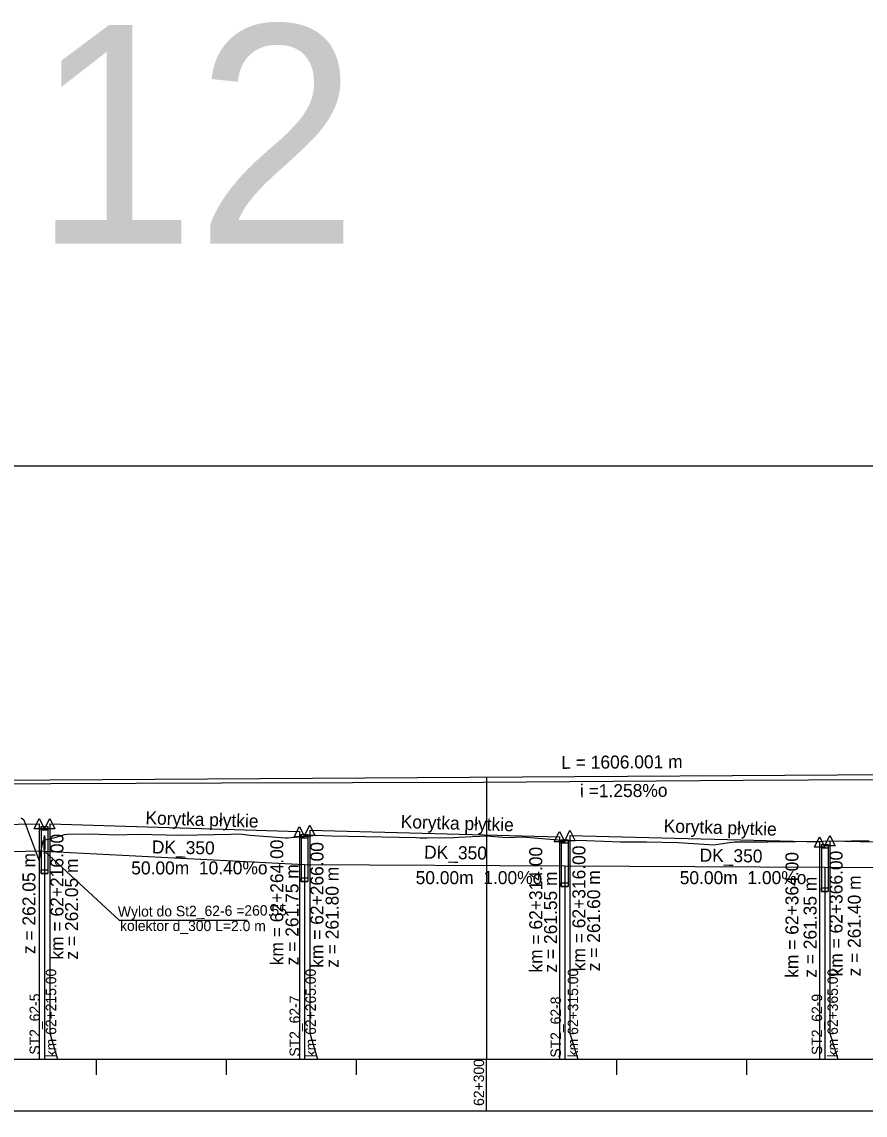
# Model space of a CAD drawing. Extents: x 6445630 to 6518227, y 5499240 to 5511716.
# Drawn here: x 6461441.9 to 6461604, y 5508580.5 to 5508790.7 of the extents above; entities that cross this region are included whole.
import ezdxf

# ---------------------------------------------------------------- set-up
doc = ezdxf.new("R2010")
doc.units = 0
for name, color, linetype in [('TOR_PROF-drenaze', 7, 'Continuous'), ('TOR_PROF-drenokolektory', 7, 'Continuous'), ('TOR_PROF-obiekty+opisy', 7, 'Continuous'), ('TOR_PROF-opisy glowne', 7, 'Continuous'), ('TOR_PROF-opisy pomocnicze', 7, 'Continuous'), ('TOR_PROF-rowy otwarte', 7, 'Continuous'), ('TOR_PROF-studnie i osadniki', 7, 'Continuous'), ('TOR_PROF-tabelka-pochylenia proj T1', 7, 'Continuous'), ('TOR_PROF-tor istniejacy T2', 7, 'Continuous'), ('TOR_PROF-tor projektowany', 7, 'Continuous'), ('TOR_PROF-uklad odniesienia', 7, 'Continuous'), ('TOR_PS_ODW-drenaze', 7, 'Continuous'), ('TOR_RAMKI-dodatkowe3', 7, 'Continuous'), ('TOR_RAMKI-MASKA WYCIECIA', 7, 'Continuous')]:
    doc.layers.add(name, color=color, linetype=linetype)

msp = doc.modelspace()

# ---------------------------------------------------------------- linework, layer by layer
at = {"layer": 'TOR_PROF-drenaze'}
msp.add_lwpolyline([(6461446.21, 5508631.29), (6461391.21, 5508630.29)], dxfattribs=at)
at = {"layer": 'TOR_PROF-drenokolektory'}
for points in [[(6461446.21, 5508631.29), (6461496.21, 5508628.69), (6461546.21, 5508628.44), (6461596.21, 5508628.19), (6461653.21, 5508627.89)], [(6461446.21, 5508631.29), (6461446.21, 5508596.29), (6461446.21, 5508591.29), (6461446.21, 5508591.29)], [(6461446.21, 5508631.29), (6461446.21, 5508596.29), (6461446.21, 5508591.29), (6461446.21, 5508591.29)], [(6461496.21, 5508628.69), (6461496.21, 5508596.29), (6461496.21, 5508591.29), (6461496.21, 5508591.29)], [(6461496.21, 5508628.69), (6461496.21, 5508596.29), (6461496.21, 5508591.29), (6461496.21, 5508591.29)], [(6461546.21, 5508628.44), (6461546.21, 5508596.29), (6461546.21, 5508591.29), (6461546.21, 5508591.29)], [(6461546.21, 5508628.44), (6461546.21, 5508596.29), (6461546.21, 5508591.29), (6461546.21, 5508591.29)], [(6461596.21, 5508628.19), (6461596.21, 5508596.29), (6461596.21, 5508591.29), (6461596.21, 5508591.29)], [(6461596.21, 5508628.19), (6461596.21, 5508596.29), (6461596.21, 5508591.29), (6461596.21, 5508591.29)]]:
    msp.add_lwpolyline(points, dxfattribs=at)
at = {"layer": 'TOR_PROF-obiekty+opisy'}
for p, q in [((6461446.21, 5508631.29), (6461460.57, 5508618.04)), ((6461460.57, 5508618.04), (6461485.22, 5508618.04))]:
    msp.add_line(p, q, dxfattribs=at)
at = {"layer": 'TOR_PROF-opisy pomocnicze'}
for p, q in [((6461445.21, 5508636.54), (6461445.21, 5508609.54)), ((6461447.21, 5508636.54), (6461447.21, 5508609.54)), ((6461497.21, 5508635.29), (6461497.21, 5508608.29)), ((6461495.21, 5508635.04), (6461495.21, 5508608.04)), ((6461545.21, 5508634.04), (6461545.21, 5508607.04)), ((6461547.21, 5508634.29), (6461547.21, 5508607.29)), ((6461595.21, 5508633.04), (6461595.21, 5508606.04)), ((6461597.21, 5508633.29), (6461597.21, 5508606.29))]:
    msp.add_line(p, q, dxfattribs=at)
for points in [[(6461445.21, 5508637.54), (6461446.21, 5508635.54), (6461444.21, 5508635.54)], [(6461447.21, 5508637.54), (6461448.21, 5508635.54), (6461446.21, 5508635.54)], [(6461495.21, 5508636.04), (6461496.21, 5508634.04), (6461494.21, 5508634.04)], [(6461497.21, 5508636.29), (6461498.21, 5508634.29), (6461496.21, 5508634.29)], [(6461547.21, 5508635.29), (6461548.21, 5508633.29), (6461546.21, 5508633.29)], [(6461545.21, 5508635.04), (6461546.21, 5508633.04), (6461544.21, 5508633.04)], [(6461595.21, 5508634.04), (6461596.21, 5508632.04), (6461594.21, 5508632.04)], [(6461597.21, 5508634.29), (6461598.21, 5508632.29), (6461596.21, 5508632.29)]]:
    msp.add_lwpolyline(points, close=True, dxfattribs=at)
at = {"layer": 'TOR_PROF-rowy otwarte'}
for p, q in [((6461392.21, 5508635.79), (6461445.21, 5508636.54)), ((6461447.21, 5508636.54), (6461495.21, 5508635.04)), ((6461497.21, 5508635.29), (6461545.21, 5508634.04)), ((6461547.21, 5508634.29), (6461595.21, 5508633.04)), ((6461597.21, 5508633.29), (6461652.21, 5508632.04))]:
    msp.add_line(p, q, dxfattribs=at)
for points in [[(6461445.21, 5508636.54), (6461445.21, 5508596.29), (6461445.21, 5508591.29), (6461445.21, 5508591.29)], [(6461445.21, 5508636.54), (6461445.21, 5508596.29), (6461445.21, 5508591.29), (6461445.21, 5508591.29)], [(6461447.21, 5508636.54), (6461447.21, 5508596.29), (6461448.71, 5508591.29), (6461448.71, 5508591.29)], [(6461447.21, 5508636.54), (6461447.21, 5508596.29), (6461448.71, 5508591.29), (6461448.71, 5508591.29)], [(6461497.21, 5508635.29), (6461497.21, 5508596.29), (6461498.71, 5508591.29), (6461498.71, 5508591.29)], [(6461497.21, 5508635.29), (6461497.21, 5508596.29), (6461498.71, 5508591.29), (6461498.71, 5508591.29)], [(6461495.21, 5508635.04), (6461495.21, 5508596.29), (6461495.21, 5508591.29), (6461495.21, 5508591.29)], [(6461495.21, 5508635.04), (6461495.21, 5508596.29), (6461495.21, 5508591.29), (6461495.21, 5508591.29)], [(6461545.21, 5508634.04), (6461545.21, 5508596.29), (6461545.21, 5508591.29), (6461545.21, 5508591.29)], [(6461545.21, 5508634.04), (6461545.21, 5508596.29), (6461545.21, 5508591.29), (6461545.21, 5508591.29)], [(6461547.21, 5508634.29), (6461547.21, 5508596.29), (6461548.71, 5508591.29), (6461548.71, 5508591.29)], [(6461547.21, 5508634.29), (6461547.21, 5508596.29), (6461548.71, 5508591.29), (6461548.71, 5508591.29)], [(6461595.21, 5508633.04), (6461595.21, 5508596.29), (6461595.21, 5508591.29), (6461595.21, 5508591.29)], [(6461595.21, 5508633.04), (6461595.21, 5508596.29), (6461595.21, 5508591.29), (6461595.21, 5508591.29)], [(6461597.21, 5508633.29), (6461597.21, 5508596.29), (6461598.71, 5508591.29), (6461598.71, 5508591.29)], [(6461597.21, 5508633.29), (6461597.21, 5508596.29), (6461598.71, 5508591.29), (6461598.71, 5508591.29)], [(6461446.21, 5508631.29), (6461446.21, 5508596.29), (6461446.21, 5508591.29), (6461446.21, 5508591.29)], [(6461496.21, 5508628.69), (6461496.21, 5508596.29), (6461496.21, 5508591.29), (6461496.21, 5508591.29)], [(6461546.21, 5508628.44), (6461546.21, 5508596.29), (6461546.21, 5508591.29), (6461546.21, 5508591.29)], [(6461596.21, 5508628.19), (6461596.21, 5508596.29), (6461596.21, 5508591.29), (6461596.21, 5508591.29)]]:
    msp.add_lwpolyline(points, dxfattribs=at)
at = {"layer": 'TOR_PROF-studnie i osadniki'}
for p, q in [((6461445.56, 5508635.99), (6461445.56, 5508626.99)), ((6461445.56, 5508635.99), (6461446.86, 5508635.99)), ((6461446.86, 5508635.99), (6461446.86, 5508626.99)), ((6461495.56, 5508634.45), (6461495.56, 5508625.45)), ((6461495.56, 5508634.45), (6461496.86, 5508634.45)), ((6461496.86, 5508634.45), (6461496.86, 5508625.45)), ((6461545.56, 5508633.48), (6461545.56, 5508624.48)), ((6461545.56, 5508633.48), (6461546.86, 5508633.48)), ((6461546.86, 5508633.48), (6461546.86, 5508624.48)), ((6461595.59, 5508632.54), (6461595.59, 5508623.54)), ((6461595.59, 5508632.54), (6461596.89, 5508632.54)), ((6461596.89, 5508632.54), (6461596.89, 5508623.54)), ((6461445.56, 5508626.99), (6461446.86, 5508626.99)), ((6461495.56, 5508625.45), (6461496.86, 5508625.45)), ((6461545.56, 5508624.48), (6461546.86, 5508624.48)), ((6461595.59, 5508623.54), (6461596.89, 5508623.54))]:
    msp.add_line(p, q, dxfattribs=at)
for points in [[(6461445.56, 5508635.99), (6461446.86, 5508635.99), (6461446.86, 5508635.29), (6461445.56, 5508635.29)], [(6461495.56, 5508634.45), (6461496.86, 5508634.45), (6461496.86, 5508633.75), (6461495.56, 5508633.75)], [(6461545.56, 5508633.48), (6461546.86, 5508633.48), (6461546.86, 5508632.78), (6461545.56, 5508632.78)], [(6461595.59, 5508632.54), (6461596.89, 5508632.54), (6461596.89, 5508631.84), (6461595.59, 5508631.84)], [(6461445.56, 5508627.69), (6461446.86, 5508627.69), (6461446.86, 5508626.99), (6461445.56, 5508626.99)], [(6461495.56, 5508626.15), (6461496.86, 5508626.15), (6461496.86, 5508625.45), (6461495.56, 5508625.45)], [(6461545.56, 5508625.18), (6461546.86, 5508625.18), (6461546.86, 5508624.48), (6461545.56, 5508624.48)], [(6461595.59, 5508624.24), (6461596.89, 5508624.24), (6461596.89, 5508623.54), (6461595.59, 5508623.54)]]:
    msp.add_lwpolyline(points, close=True, dxfattribs=at)
at = {"layer": 'TOR_PROF-tabelka-pochylenia proj T1'}
msp.add_lwpolyline([(6452331.21, 5508571.29), (6462731.21, 5508571.29), (6462731.21, 5508581.29), (6452331.21, 5508581.29)], close=True, dxfattribs=at)
at = {"layer": 'TOR_PROF-tor istniejacy T2'}
msp.add_lwpolyline([(6462126.4, 5508647.79), (6462077.5, 5508647.59), (6462028.43, 5508647.29), (6461979.33, 5508646.94), (6461930.89, 5508646.74), (6461880.54, 5508646.34), (6461830.23, 5508646.09), (6461780.83, 5508645.84), (6461730.6, 5508645.59), (6461680.6, 5508645.34), (6461630.75, 5508645.09), (6461580.51, 5508644.84), (6461530.56, 5508644.44), (6461480.33, 5508644.34), (6461430.88, 5508644.14)], dxfattribs=at)
at = {"layer": 'TOR_PROF-tor projektowany'}
msp.add_line((6460751.21, 5508640.59), (6462357.21, 5508650.69), dxfattribs=at)
msp.add_line((6460751.21, 5508640.59), (6462357.21, 5508650.69), dxfattribs=at)
msp.add_lwpolyline([(6461531.21, 5508645.5), (6461531.21, 5508596.29), (6461531.21, 5508591.29), (6461531.21, 5508591.29)], dxfattribs=at)
msp.add_lwpolyline([(6461531.21, 5508645.5), (6461531.21, 5508596.29), (6461531.21, 5508591.29), (6461531.21, 5508591.29)], dxfattribs=at)
at = {"layer": 'TOR_PROF-uklad odniesienia'}
for p, q in [((6452331.21, 5508591.29), (6462731.21, 5508591.29)), ((6452331.21, 5508591.29), (6462731.21, 5508591.29)), ((6461456.21, 5508588.29), (6461456.21, 5508591.29)), ((6461456.21, 5508588.29), (6461456.21, 5508591.29)), ((6461481.21, 5508588.29), (6461481.21, 5508591.29)), ((6461481.21, 5508588.29), (6461481.21, 5508591.29)), ((6461506.21, 5508588.29), (6461506.21, 5508591.29)), ((6461506.21, 5508588.29), (6461506.21, 5508591.29)), ((6461531.21, 5508581.29), (6461531.21, 5508591.29)), ((6461531.21, 5508581.29), (6461531.21, 5508591.29)), ((6461556.21, 5508588.29), (6461556.21, 5508591.29)), ((6461556.21, 5508588.29), (6461556.21, 5508591.29)), ((6461581.21, 5508588.29), (6461581.21, 5508591.29)), ((6461581.21, 5508588.29), (6461581.21, 5508591.29))]:
    msp.add_line(p, q, dxfattribs=at)
at = {"layer": 'TOR_PS_ODW-drenaze'}
msp.add_line((6461446.21, 5508631.29), (6461446.21, 5508610.41), dxfattribs=at)
for centre, major_axis in [((6461446.21, 5508632.79), (0, 1.5)), ((6461446.21, 5508631.29), (0, -0.6))]:
    msp.add_ellipse(centre, major_axis=major_axis, ratio=0.05, dxfattribs=at)
at = {"layer": 'TOR_RAMKI-dodatkowe3'}
for p, q in [((6461441.71, 5508637.68), (6461442.23, 5508637.31)), ((6461442.23, 5508637.31), (6461442.85, 5508635.55)), ((6461442.85, 5508635.55), (6461445.2, 5508629.41)), ((6461445.83, 5508632.69), (6461446.01, 5508633.37)), ((6461446.01, 5508633.37), (6461447.17, 5508633.66)), ((6461447.17, 5508633.66), (6461448.44, 5508633.95)), ((6461448.44, 5508633.95), (6461450.04, 5508634.49)), ((6461450.04, 5508634.49), (6461450.58, 5508634.54)), ((6461450.58, 5508634.54), (6461455.07, 5508634.63)), ((6461455.07, 5508634.63), (6461460.11, 5508634.44)), ((6461460.11, 5508634.44), (6461464, 5508634.53)), ((6461464, 5508634.53), (6461472.39, 5508634.37)), ((6461472.39, 5508634.37), (6461482.08, 5508634.55)), ((6461482.08, 5508634.55), (6461483.71, 5508634.59)), ((6461483.71, 5508634.59), (6461485.75, 5508634.36)), ((6461485.75, 5508634.36), (6461492.52, 5508633.85)), ((6461492.52, 5508633.85), (6461492.95, 5508633.85)), ((6461492.95, 5508633.85), (6461495.02, 5508634.01)), ((6461495.02, 5508634.01), (6461496.98, 5508634.17)), ((6461496.98, 5508634.17), (6461498.3, 5508634.34)), ((6461498.3, 5508634.34), (6461501.37, 5508634.23)), ((6461501.37, 5508634.23), (6461517.67, 5508633.88)), ((6461517.67, 5508633.88), (6461518.4, 5508633.86)), ((6461518.4, 5508633.86), (6461519.01, 5508633.82)), ((6461519.01, 5508633.82), (6461519.72, 5508633.81)), ((6461519.72, 5508633.81), (6461524.96, 5508633.92)), ((6461524.96, 5508633.92), (6461525.81, 5508633.94)), ((6461525.81, 5508633.94), (6461531.24, 5508634.24)), ((6461531.24, 5508634.24), (6461535.11, 5508633.91)), ((6461535.11, 5508633.91), (6461538.19, 5508634.04)), ((6461538.19, 5508634.04), (6461545.65, 5508633.37)), ((6461545.65, 5508633.37), (6461550.4, 5508633.31)), ((6461550.4, 5508633.31), (6461556.91, 5508633.07)), ((6461556.91, 5508633.07), (6461561.85, 5508633.07)), ((6461561.85, 5508633.07), (6461568.07, 5508632.94)), ((6461577.89, 5508632.94), (6461578.83, 5508633.06)), ((6461578.83, 5508633.06), (6461581.09, 5508633.06)), ((6461581.09, 5508633.06), (6461585.29, 5508633.04)), ((6461585.29, 5508633.04), (6461601.32, 5508633.27)), ((6461601.32, 5508633.27), (6461604.77, 5508633.27)), ((6461445.2, 5508629.41), (6461445.83, 5508632.69)), ((6461568.07, 5508632.94), (6461574.9, 5508632.5)), ((6461574.9, 5508632.5), (6461575.74, 5508632.63)), ((6461575.74, 5508632.63), (6461577.89, 5508632.94))]:
    msp.add_line(p, q, dxfattribs=at)
at = {"layer": 'TOR_RAMKI-MASKA WYCIECIA'}
msp.add_lwpolyline([(6460741.75, 5508418.29), (6462761.75, 5508418.29), (6462761.75, 5508705.29), (6460741.75, 5508705.29)], close=True, dxfattribs=at)

# ---------------------------------------------------------------- texts
at = {"layer": 'TOR_PROF-drenaze'}
for s, rotation, p in [('DK_350  ', 359.0503, (6461466.83, 5508630.84)), ('DK_350  ', 359.0503, (6461519.17, 5508629.85)), ('DK_350  ', 359.0503, (6461572.13, 5508629.27)), (' 50.00m  10.40%o  ', 0.0409, (6461461.96, 5508626.8)), (' 50.00m  1.00%o  ', 0.0409, (6461516.63, 5508624.93)), (' 50.00m  1.00%o  ', 0.0409, (6461567.4, 5508624.93))]:
    msp.add_text(s, height=2.5, rotation=rotation, dxfattribs=at).set_placement(p)
at = {"layer": 'TOR_PROF-opisy glowne'}
for s, rotation, p in [('Wylot do St2_62-6 =260.55', 0.4945, (6461460.33, 5508618.65)), ('kolektor d_300 L=2.0 m', 359.8879, (6461460.73, 5508615.95)), ('km 62+215.00', 90, (6461448.46, 5508591.65)), ('km 62+265.00', 90, (6461498.38, 5508591.65)), ('km 62+315.00', 90, (6461548.8, 5508591.65)), ('km 62+365.00', 90, (6461598.73, 5508591.65)), ('ST2_62-5', 90, (6461445.34, 5508592.17)), ('ST2_62-9', 90, (6461595.69, 5508592.1)), ('ST2_62-7', 90, (6461495.32, 5508591.78)), ('ST2_62-8', 90, (6461545.49, 5508591.59))]:
    msp.add_text(s, height=2, rotation=rotation, dxfattribs=at).set_placement(p)
at = {"layer": 'TOR_PROF-opisy pomocnicze'}
for s, rotation, p in [('L = 1606.001 m', 0.3603, (6461545.56, 5508647.09)), ('L = 1606.001 m', 0.3603, (6461545.56, 5508647.09)), ('  i =1.258%o', 0.3603, (6461547.3, 5508641.6)), ('  i =1.258%o', 0.3603, (6461547.3, 5508641.6)), ('Korytka płytkie', 358.2564, (6461465.59, 5508636.46)), ('Korytka płytkie', 358.2564, (6461514.66, 5508635.73)), ('Korytka płytkie', 358.2564, (6461565.21, 5508634.91)), ('km = 62+216.00', 90, (6461449.85, 5508610.44)), ('km = 62+264.00', 90, (6461492.12, 5508609.34)), ('km = 62+266.00', 90, (6461499.83, 5508608.86)), ('km = 62+314.00', 90, (6461541.9, 5508607.94)), ('km = 62+316.00', 90, (6461550.19, 5508608.19)), ('km = 62+364.00', 90, (6461591.14, 5508606.94)), ('km = 62+366.00', 90, (6461599.63, 5508607.19)), ('z = 262.05 m', 90, (6461444.47, 5508611.49)), ('z = 262.05 m', 90, (6461452.66, 5508610.44)), ('z = 261.75 m', 90, (6461495.05, 5508609.34)), ('z = 261.80 m', 90, (6461502.75, 5508608.86)), ('z = 261.55 m', 90, (6461544.74, 5508607.94)), ('z = 261.60 m', 90, (6461553.02, 5508608.19)), ('z = 261.35 m', 90, (6461594.64, 5508606.94)), ('z = 261.40 m', 90, (6461603.13, 5508607.19))]:
    msp.add_text(s, height=2.5, rotation=rotation, dxfattribs=at).set_placement(p)
at = {"layer": 'TOR_PROF-uklad odniesienia'}
msp.add_text('12', height=42, dxfattribs=at).set_placement((6461444.04, 5508748.03))
msp.add_text('62+300', height=2, rotation=90, dxfattribs=at).set_placement((6461530.71, 5508582.31))
msp.add_text('62+300', height=2, rotation=90, dxfattribs=at).set_placement((6461530.71, 5508582.31))

doc.saveas('drawing.dxf')
